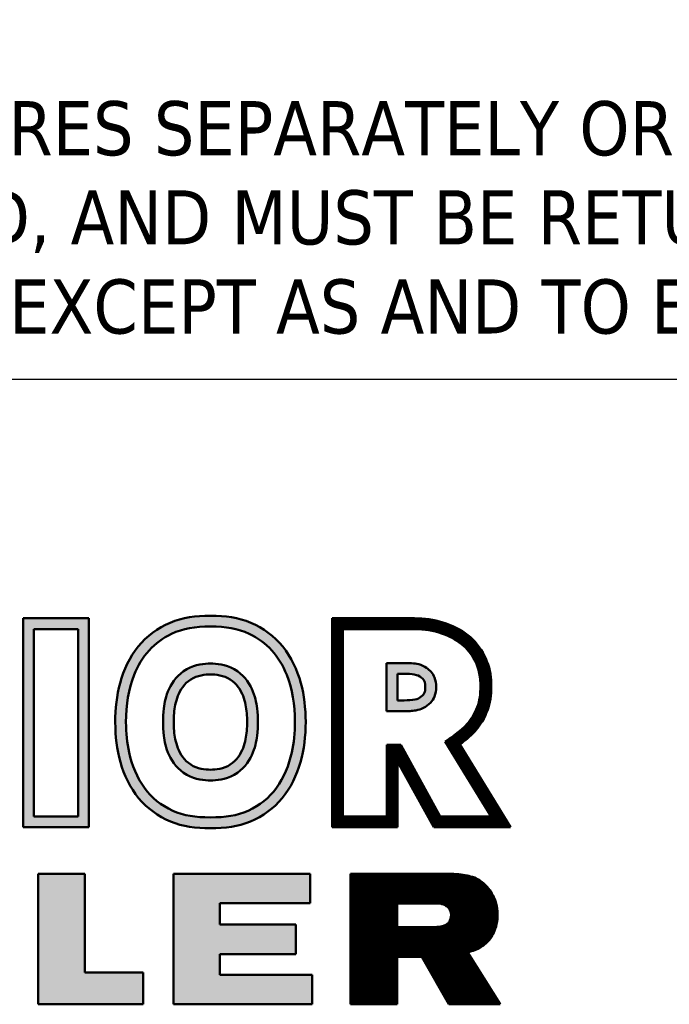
# Model space of a CAD drawing. Header units: inches. Extents: x 36 to 1719, y -84 to 1122.
# Tile 364 of 558: x 1439 to 1473, y 105 to 157. Entities that reach past the tile are written whole.
import ezdxf
from ezdxf.enums import TextEntityAlignment as Align

# ---------------------------------------------------------------- set-up
doc = ezdxf.new("R2010")
doc.units = ezdxf.units.IN
doc.header["$LTSCALE"] = 48
doc.header["$MEASUREMENT"] = 0
doc.layers.add('No Plot', color=7, linetype='Continuous', lineweight=25, plot=False)
doc.layers.add('Title (ANSI)', color=7, linetype='Continuous', lineweight=50)
doc.styles.add('Note Text (ANSI)', font='tahoma.ttf')
doc.styles.get("Standard").update_dxf_attribs({"font": 'arial.ttf'})
pattern_1 = [(45, (0, 0), (-3.0935921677e-05, 3.0935921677e-05), [])]

# ---------------------------------------------------------------- blocks, each defined once
blk = doc.blocks.new('Title Blocks SB TITLE-KS')
at = {"lineweight": 25}
h = blk.add_hatch(color=256, dxfattribs=at)
h.paths.add_polyline_path([(49.2707, 4.3705), (49.2707, 4.1626), (49.3195, 4.1626), (49.3195, 4.3705)], flags=0)
h.paths.add_polyline_path([(49.3314, 4.3824), (49.2587, 4.3824), (49.2587, 4.1507), (49.3314, 4.1507)])
h = blk.add_hatch(color=256, dxfattribs=at)
edge = h.paths.add_edge_path(flags=0)
edge.add_spline(control_points=[(49.4663, 4.1617), (49.4831, 4.1618), (49.4954, 4.1634), (49.5208, 4.1749), (49.5314, 4.1833), (49.5476, 4.2056), (49.5533, 4.2194), (49.5588, 4.2443), (49.5598, 4.2554), (49.5599, 4.2675)], knot_values=[-0.565129, -0.565129, -0.565129, -0.565129, -0.413896, -0.413896, -0.262663, -0.262663, -0.11143, -0.11143, 0, 0, 0, 0], degree=3, periodic=0)
edge.add_spline(control_points=[(49.5599, 4.2675), (49.5596, 4.287), (49.5571, 4.3038), (49.5427, 4.3402), (49.5285, 4.3561), (49.4964, 4.3713), (49.4834, 4.3731), (49.4663, 4.3734)], knot_values=[-0.565091, -0.565091, -0.565091, -0.565091, -0.387471, -0.387471, -0.156191, -0.156191, 0, 0, 0, 0], degree=3, periodic=0)
edge.add_spline(control_points=[(49.4663, 4.3734), (49.4491, 4.3731), (49.4361, 4.3713), (49.404, 4.3561), (49.3898, 4.3402), (49.3753, 4.3037), (49.3729, 4.2868), (49.3726, 4.2672)], knot_values=[-0.565962, -0.565962, -0.565962, -0.565962, -0.409772, -0.409772, -0.178401, -0.178401, 0, 0, 0, 0], degree=3, periodic=0)
edge.add_spline(control_points=[(49.3726, 4.2672), (49.3728, 4.2552), (49.3738, 4.2443), (49.3792, 4.2194), (49.3849, 4.2056), (49.4011, 4.1833), (49.4117, 4.1749), (49.4371, 4.1634), (49.4495, 4.1618), (49.4663, 4.1617)], knot_values=[-0.564258, -0.564258, -0.564258, -0.564258, -0.453694, -0.453694, -0.302463, -0.302463, -0.151231, -0.151231, 0, 0, 0, 0], degree=3, periodic=0)
edge = h.paths.add_edge_path()
edge.add_spline(control_points=[(49.5719, 4.2675), (49.5716, 4.2828), (49.5702, 4.2967), (49.5624, 4.3254), (49.5557, 4.3394), (49.537, 4.3627), (49.5248, 4.3716), (49.4971, 4.3834), (49.4829, 4.385), (49.4663, 4.3853)], knot_values=[0, 0, 0, 0, 0.133278, 0.133278, 0.277216, 0.277216, 0.421153, 0.421153, 0.565091, 0.565091, 0.565091, 0.565091], degree=3, periodic=0)
edge.add_spline(control_points=[(49.4663, 4.3853), (49.4496, 4.385), (49.4355, 4.3834), (49.4077, 4.3716), (49.3955, 4.3627), (49.3768, 4.3394), (49.3701, 4.3254), (49.3623, 4.2966), (49.3609, 4.2826), (49.3607, 4.2672)], knot_values=[0, 0, 0, 0, 0.14394, 0.14394, 0.287879, 0.287879, 0.431819, 0.431819, 0.565962, 0.565962, 0.565962, 0.565962], degree=3, periodic=0)
edge.add_spline(control_points=[(49.3607, 4.2672), (49.3609, 4.2514), (49.3625, 4.2372), (49.3706, 4.2083), (49.3773, 4.1945), (49.396, 4.1717), (49.4082, 4.163), (49.4358, 4.1514), (49.4497, 4.1499), (49.4663, 4.1497)], knot_values=[0, 0, 0, 0, 0.136876, 0.136876, 0.279336, 0.279336, 0.421797, 0.421797, 0.564258, 0.564258, 0.564258, 0.564258], degree=3, periodic=0)
edge.add_spline(control_points=[(49.4663, 4.1497), (49.4828, 4.1499), (49.4967, 4.1514), (49.5243, 4.163), (49.5365, 4.1717), (49.5552, 4.1945), (49.5619, 4.2083), (49.5701, 4.2372), (49.5716, 4.2516), (49.5719, 4.2675)], knot_values=[0, 0, 0, 0, 0.142463, 0.142463, 0.284925, 0.284925, 0.427388, 0.427388, 0.565129, 0.565129, 0.565129, 0.565129], degree=3, periodic=0)
h = blk.add_hatch(dxfattribs=at)
h.set_pattern_fill('ANSI31', color=256, scale=0.00035, style=0)
h.set_pattern_definition(pattern_1)
edge = h.paths.add_edge_path(flags=0)
edge.add_line((49.6877, 4.3704), (49.613, 4.3704))
edge.add_line((49.613, 4.3704), (49.613, 4.1626))
edge.add_line((49.613, 4.1626), (49.6618, 4.1626))
edge.add_line((49.6618, 4.1626), (49.6618, 4.2421))
edge.add_line((49.6618, 4.2421), (49.6772, 4.2421))
edge.add_line((49.6772, 4.2421), (49.7209, 4.1626))
edge.add_line((49.7209, 4.1626), (49.7775, 4.1626))
edge.add_line((49.7775, 4.1626), (49.7265, 4.2457))
edge.add_spline(control_points=[(49.7265, 4.2457), (49.7333, 4.2504), (49.7388, 4.2545), (49.7429, 4.258)], knot_values=[-0.701293, -0.701293, -0.701293, -0.701293, -0.650383, -0.650383, -0.650383, -0.650383], degree=3, periodic=0)
edge.add_spline(control_points=[(49.7429, 4.258), (49.7469, 4.2613), (49.7497, 4.264), (49.7566, 4.2724), (49.7606, 4.2796), (49.765, 4.2937), (49.7658, 4.302), (49.7651, 4.3211), (49.7626, 4.3299), (49.7499, 4.3521), (49.7364, 4.3615), (49.7093, 4.3697), (49.7004, 4.3706), (49.6877, 4.3704)], knot_values=[-0.650383, -0.650383, -0.650383, -0.650383, -0.601453, -0.601453, -0.510571, -0.510571, -0.419689, -0.419689, -0.301849, -0.301849, -0.111362, -0.111362, 0, 0, 0, 0], degree=3, periodic=0)
edge = h.paths.add_edge_path()
edge.add_line((49.6737, 4.1507), (49.6737, 4.2236))
edge.add_line((49.6737, 4.2236), (49.7138, 4.1507))
edge.add_line((49.7138, 4.1507), (49.7988, 4.1507))
edge.add_line((49.7988, 4.1507), (49.7425, 4.2425))
edge.add_spline(control_points=[(49.7425, 4.2425), (49.7455, 4.2447), (49.7482, 4.2468), (49.7506, 4.2488)], knot_values=[0.650383, 0.650383, 0.650383, 0.650383, 0.677218, 0.677218, 0.677218, 0.677218], degree=3, periodic=0)
edge.add_spline(control_points=[(49.7506, 4.2488), (49.7572, 4.2543), (49.7616, 4.2591), (49.7706, 4.2728), (49.7742, 4.2812), (49.7776, 4.2982), (49.7779, 4.3084), (49.775, 4.3362), (49.7646, 4.3547), (49.7403, 4.3717), (49.7303, 4.3761), (49.7096, 4.3818), (49.6998, 4.3825), (49.6879, 4.3824)], knot_values=[0, 0, 0, 0, 0.074157, 0.074157, 0.162849, 0.162849, 0.251541, 0.251541, 0.44626, 0.44626, 0.548321, 0.548321, 0.650383, 0.650383, 0.650383, 0.650383], degree=3, periodic=0)
edge.add_line((49.6879, 4.3824), (49.6011, 4.3824))
edge.add_line((49.6011, 4.3824), (49.6011, 4.1507))
edge.add_line((49.6011, 4.1507), (49.6737, 4.1507))
h = blk.add_hatch(color=256, dxfattribs=at)
edge = h.paths.add_edge_path(flags=0)
edge.add_spline(control_points=[(49.4662, 4.2146), (49.4718, 4.2147), (49.4811, 4.2156), (49.4952, 4.2248), (49.4999, 4.232), (49.5049, 4.2452), (49.506, 4.2514), (49.5068, 4.261), (49.5069, 4.2643), (49.5069, 4.2674)], knot_values=[-0.163293, -0.163293, -0.163293, -0.163293, -0.117361, -0.117361, -0.071429, -0.071429, -0.025497, -0.025497, 0, 0, 0, 0], degree=3, periodic=0)
edge.add_spline(control_points=[(49.5069, 4.2674), (49.5069, 4.2706), (49.5068, 4.2739), (49.506, 4.2835), (49.5049, 4.2897), (49.4999, 4.3029), (49.4952, 4.3101), (49.4811, 4.3192), (49.4718, 4.3202), (49.4663, 4.3203)], knot_values=[-0.163294, -0.163294, -0.163294, -0.163294, -0.137799, -0.137799, -0.091866, -0.091866, -0.045933, -0.045933, 0, 0, 0, 0], degree=3, periodic=0)
edge.add_spline(control_points=[(49.4663, 4.3203), (49.4607, 4.3202), (49.4514, 4.3192), (49.4373, 4.3101), (49.4327, 4.3029), (49.4276, 4.2897), (49.4265, 4.2835), (49.4257, 4.2739), (49.4256, 4.2706), (49.4256, 4.2675)], knot_values=[-0.163293, -0.163293, -0.163293, -0.163293, -0.117361, -0.117361, -0.071429, -0.071429, -0.025497, -0.025497, 0, 0, 0, 0], degree=3, periodic=0)
edge.add_spline(control_points=[(49.4256, 4.2675), (49.4256, 4.2643), (49.4257, 4.261), (49.4265, 4.2514), (49.4276, 4.2452), (49.4327, 4.232), (49.4373, 4.2248), (49.4514, 4.2156), (49.4607, 4.2147), (49.4662, 4.2146)], knot_values=[-0.163294, -0.163294, -0.163294, -0.163294, -0.137797, -0.137797, -0.091865, -0.091865, -0.045932, -0.045932, 0, 0, 0, 0], degree=3, periodic=0)
edge = h.paths.add_edge_path()
edge.add_spline(control_points=[(49.5188, 4.2675), (49.5188, 4.2719), (49.5187, 4.2772), (49.5171, 4.2892), (49.5158, 4.2961), (49.5084, 4.312), (49.5024, 4.3205), (49.4827, 4.3315), (49.4728, 4.3321), (49.4663, 4.3322)], knot_values=[0, 0, 0, 0, 0.034855, 0.034855, 0.077668, 0.077668, 0.120481, 0.120481, 0.163294, 0.163294, 0.163294, 0.163294], degree=3, periodic=0)
edge.add_spline(control_points=[(49.4663, 4.3322), (49.4597, 4.3321), (49.4498, 4.3315), (49.4302, 4.3205), (49.4241, 4.312), (49.4167, 4.2961), (49.4154, 4.2892), (49.4139, 4.2772), (49.4137, 4.2719), (49.4137, 4.2674)], knot_values=[0, 0, 0, 0, 0.042814, 0.042814, 0.085628, 0.085628, 0.128442, 0.128442, 0.163293, 0.163293, 0.163293, 0.163293], degree=3, periodic=0)
edge.add_spline(control_points=[(49.4137, 4.2674), (49.4137, 4.263), (49.4139, 4.2577), (49.4154, 4.2456), (49.4167, 4.2388), (49.4241, 4.2229), (49.4302, 4.2144), (49.4498, 4.2034), (49.4597, 4.2028), (49.4663, 4.2027)], knot_values=[0, 0, 0, 0, 0.034853, 0.034853, 0.077667, 0.077667, 0.12048, 0.12048, 0.163294, 0.163294, 0.163294, 0.163294], degree=3, periodic=0)
edge.add_spline(control_points=[(49.4663, 4.2027), (49.4728, 4.2028), (49.4827, 4.2034), (49.5024, 4.2144), (49.5084, 4.2229), (49.5158, 4.2388), (49.5171, 4.2456), (49.5187, 4.2577), (49.5188, 4.263), (49.5188, 4.2675)], knot_values=[0, 0, 0, 0, 0.042814, 0.042814, 0.085627, 0.085627, 0.128441, 0.128441, 0.163293, 0.163293, 0.163293, 0.163293], degree=3, periodic=0)
h = blk.add_hatch(color=256, dxfattribs=at)
edge = h.paths.add_edge_path(flags=0)
edge.add_line((49.6735, 4.2914), (49.6808, 4.2914))
edge.add_spline(control_points=[(49.6808, 4.2914), (49.6856, 4.2915), (49.6895, 4.2916), (49.6959, 4.293), (49.6979, 4.294), (49.7018, 4.2972), (49.7032, 4.299), (49.7043, 4.3026), (49.7046, 4.3063), (49.7038, 4.313), (49.7026, 4.3148), (49.6958, 4.3201), (49.6899, 4.3208), (49.6808, 4.3209)], knot_values=[-0.288872, -0.288872, -0.288872, -0.288872, -0.246765, -0.246765, -0.208681, -0.208681, -0.170597, -0.170597, -0.132513, -0.132513, -0.07892, -0.07892, 0, 0, 0, 0], degree=3, periodic=0)
edge.add_line((49.6808, 4.3209), (49.6735, 4.3209))
edge.add_line((49.6735, 4.3209), (49.6735, 4.2914))
edge = h.paths.add_edge_path()
edge.add_spline(control_points=[(49.6808, 4.2795), (49.6831, 4.2795), (49.6874, 4.2795), (49.6947, 4.2803), (49.7028, 4.2826), (49.7101, 4.2881), (49.7156, 4.2962), (49.7168, 4.3062), (49.7156, 4.3159), (49.7112, 4.3231), (49.7052, 4.3283), (49.6977, 4.3317), (49.689, 4.3327), (49.6836, 4.3328), (49.6808, 4.3328)], knot_values=[0, 0, 0, 0, 19.68907, 37.183159, 62.807968, 90.559754, 113.544659, 144.551319, 174.727619, 195.878946, 214.672315, 242.231464, 264.830431, 288.883455, 288.883455, 288.883455, 288.883455], degree=3, periodic=0)
edge.add_line((49.6808, 4.3328), (49.6615, 4.3328))
edge.add_line((49.6615, 4.3328), (49.6615, 4.2795))
edge.add_line((49.6615, 4.2795), (49.6808, 4.2795))
for points in [[(49.2752, 3.9545), (49.3918, 3.9545), (49.3918, 3.9897), (49.3269, 3.9897), (49.3269, 4.0992), (49.2752, 4.0992)], [(49.4765, 4.0666), (49.5768, 4.0666), (49.5768, 4.0992), (49.4252, 4.0992), (49.4252, 3.9545), (49.5789, 3.9545), (49.5789, 3.9873), (49.4765, 3.9873), (49.4765, 4.0102), (49.5608, 4.0102), (49.5608, 4.0431), (49.4765, 4.0431)]]:
    blk.add_hatch(color=256, dxfattribs=at).paths.add_polyline_path(points)
h = blk.add_hatch(dxfattribs=at)
h.set_pattern_fill('ANSI31', color=256, scale=0.00035, style=0)
h.set_pattern_definition(pattern_1)
edge = h.paths.add_edge_path(flags=0)
edge.add_line((49.716, 4.0664), (49.6732, 4.0664))
edge.add_line((49.6732, 4.0664), (49.6732, 4.04))
edge.add_line((49.6732, 4.04), (49.7119, 4.04))
edge.add_spline(control_points=[(49.7119, 4.04), (49.7138, 4.04), (49.717, 4.0401), (49.7213, 4.0405), (49.7248, 4.0414), (49.728, 4.0429), (49.731, 4.0455), (49.7325, 4.0491), (49.7329, 4.0522), (49.7329, 4.055), (49.7323, 4.0576), (49.7309, 4.0605), (49.7283, 4.0633), (49.7249, 4.065), (49.7216, 4.0661), (49.7188, 4.0663), (49.717, 4.0664), (49.716, 4.0664)], knot_values=[-150.108908, -150.108908, -150.108908, -150.108908, -133.537366, -122.67245, -113.788807, -102.684568, -92.642653, -80.34463, -70.169919, -65.554792, -56.886525, -47.066459, -38.434166, -24.523112, -15.037511, -8.804527, 0, 0, 0, 0], degree=3, periodic=0)
edge = h.paths.add_edge_path()
edge.add_spline(control_points=[(49.7512, 4.0123), (49.7527, 4.0126), (49.7566, 4.0134), (49.7626, 4.0158), (49.7689, 4.0197), (49.7744, 4.0244), (49.7789, 4.0307), (49.7826, 4.0388), (49.7846, 4.0481), (49.7846, 4.0586), (49.7826, 4.0683), (49.7786, 4.0773), (49.7729, 4.0853), (49.7657, 4.092), (49.7569, 4.0958), (49.7482, 4.0979), (49.7384, 4.0991), (49.7313, 4.0992), (49.7274, 4.0992)], knot_values=[0, 0, 0, 0, 12.543267, 34.657957, 54.650618, 75.574454, 96.777913, 119.998664, 151.951022, 177.349884, 209.288089, 236.020238, 261.633543, 293.227596, 318.911151, 342.295918, 370.126899, 403.20515, 403.20515, 403.20515, 403.20515], degree=3, periodic=0)
edge.add_line((49.7274, 4.0992), (49.6216, 4.0992))
edge.add_line((49.6216, 4.0992), (49.6216, 3.9545))
edge.add_line((49.6216, 3.9545), (49.6732, 3.9545))
edge.add_line((49.6732, 3.9545), (49.6732, 4.0072))
edge.add_line((49.6732, 4.0072), (49.7007, 4.0072))
edge.add_line((49.7007, 4.0072), (49.7303, 3.9545))
edge.add_line((49.7303, 3.9545), (49.7873, 3.9545))
edge.add_line((49.7873, 3.9545), (49.7512, 4.0123))
at = {"layer": 'No Plot', "color": 7, "linetype": 'Continuous', "lineweight": 25}
for p, q in [((49.2587, 4.3824), (49.3314, 4.3824)), ((49.2587, 4.1507), (49.2587, 4.3824)), ((49.3314, 4.3824), (49.3314, 4.1507)), ((49.6011, 4.1507), (49.6011, 4.3824)), ((49.6011, 4.3824), (49.6879, 4.3824)), ((49.2707, 4.3705), (49.3195, 4.3705)), ((49.2707, 4.1626), (49.2707, 4.3705)), ((49.3195, 4.3705), (49.3195, 4.1626)), ((49.613, 4.1626), (49.613, 4.3704)), ((49.613, 4.3704), (49.6877, 4.3704)), ((49.6615, 4.3328), (49.6615, 4.2795)), ((49.6615, 4.3328), (49.6808, 4.3328)), ((49.6735, 4.3209), (49.6735, 4.2914)), ((49.6735, 4.3209), (49.6808, 4.3209)), ((49.6735, 4.2914), (49.6808, 4.2914)), ((49.6615, 4.2795), (49.6808, 4.2795)), ((49.6772, 4.2421), (49.6618, 4.2421)), ((49.6618, 4.2421), (49.6618, 4.1626)), ((49.6772, 4.2421), (49.7209, 4.1626)), ((49.7265, 4.2457), (49.7775, 4.1626)), ((49.7425, 4.2425), (49.7988, 4.1507)), ((49.7138, 4.1507), (49.6737, 4.2236)), ((49.6737, 4.2236), (49.6737, 4.1507)), ((49.3195, 4.1626), (49.2707, 4.1626)), ((49.6618, 4.1626), (49.613, 4.1626)), ((49.7775, 4.1626), (49.7209, 4.1626)), ((49.3314, 4.1507), (49.2587, 4.1507)), ((49.6737, 4.1507), (49.6011, 4.1507)), ((49.7988, 4.1507), (49.7138, 4.1507)), ((49.2752, 4.0992), (49.2752, 3.9545)), ((49.3269, 4.0992), (49.2752, 4.0992)), ((49.3269, 3.9897), (49.3269, 4.0992)), ((49.4252, 4.0992), (49.4252, 3.9545)), ((49.5768, 4.0992), (49.4252, 4.0992)), ((49.5768, 4.0666), (49.5768, 4.0992)), ((49.6216, 3.9545), (49.6216, 4.0992)), ((49.6216, 4.0992), (49.7274, 4.0992)), ((49.4765, 4.0431), (49.4765, 4.0666)), ((49.4765, 4.0666), (49.5768, 4.0666)), ((49.6732, 4.0664), (49.6732, 4.04)), ((49.6732, 4.0664), (49.716, 4.0664)), ((49.5608, 4.0431), (49.4765, 4.0431)), ((49.5608, 4.0102), (49.5608, 4.0431)), ((49.6732, 4.04), (49.7119, 4.04)), ((49.4765, 3.9873), (49.4765, 4.0102)), ((49.4765, 4.0102), (49.5608, 4.0102)), ((49.6732, 4.0072), (49.6732, 3.9545)), ((49.7007, 4.0072), (49.6732, 4.0072)), ((49.7007, 4.0072), (49.7303, 3.9545)), ((49.7512, 4.0123), (49.7873, 3.9545)), ((49.3918, 3.9897), (49.3269, 3.9897)), ((49.3918, 3.9545), (49.3918, 3.9897)), ((49.5789, 3.9873), (49.4765, 3.9873)), ((49.5789, 3.9545), (49.5789, 3.9873)), ((49.2752, 3.9545), (49.3918, 3.9545)), ((49.4252, 3.9545), (49.5789, 3.9545)), ((49.6732, 3.9545), (49.6216, 3.9545)), ((49.7303, 3.9545), (49.7873, 3.9545))]:
    blk.add_line(p, q, dxfattribs=at)
for points, knots in [([(49.4663, 4.3853), (49.4496, 4.385), (49.4355, 4.3834), (49.4077, 4.3716), (49.3955, 4.3627), (49.3768, 4.3394), (49.3701, 4.3254), (49.3623, 4.2966), (49.3609, 4.2826), (49.3607, 4.2672)], [0, 0, 0, 0, 0.1439397, 0.1439397, 0.2878793, 0.2878793, 0.431819, 0.431819, 0.5659619, 0.5659619, 0.5659619, 0.5659619]), ([(49.4663, 4.3853), (49.4829, 4.385), (49.4971, 4.3834), (49.5248, 4.3716), (49.537, 4.3627), (49.5557, 4.3394), (49.5624, 4.3254), (49.5702, 4.2967), (49.5716, 4.2828), (49.5719, 4.2675)], [0, 0, 0, 0, 0.1439378, 0.1439378, 0.2878756, 0.2878756, 0.4318134, 0.4318134, 0.5650911, 0.5650911, 0.5650911, 0.5650911]), ([(49.6879, 4.3824), (49.6998, 4.3825), (49.7096, 4.3818), (49.7303, 4.3761), (49.7403, 4.3717), (49.7646, 4.3547), (49.775, 4.3362), (49.7779, 4.3084), (49.7776, 4.2982), (49.7742, 4.2812), (49.7706, 4.2728), (49.7616, 4.2591), (49.7572, 4.2543), (49.7506, 4.2488), (49.7482, 4.2468), (49.7455, 4.2447), (49.7425, 4.2425)], [0, 0, 0, 0, 0.1020614, 0.1020614, 0.2041229, 0.2041229, 0.3988419, 0.3988419, 0.487534, 0.487534, 0.5762262, 0.5762262, 0.6503828, 0.6503828, 0.6503828, 0.6772177, 0.6772177, 0.6772177, 0.6772177]), ([(49.4663, 4.3734), (49.4491, 4.3731), (49.4361, 4.3713), (49.404, 4.3561), (49.3898, 4.3402), (49.3753, 4.3037), (49.3729, 4.2868), (49.3726, 4.2672)], [0, 0, 0, 0, 0.1561895, 0.1561895, 0.3875612, 0.3875612, 0.5659619, 0.5659619, 0.5659619, 0.5659619]), ([(49.4663, 4.3734), (49.4834, 4.3731), (49.4964, 4.3713), (49.5285, 4.3561), (49.5427, 4.3402), (49.5571, 4.3038), (49.5596, 4.287), (49.5599, 4.2675)], [0, 0, 0, 0, 0.1561908, 0.1561908, 0.3874708, 0.3874708, 0.5650911, 0.5650911, 0.5650911, 0.5650911]), ([(49.6877, 4.3704), (49.7004, 4.3706), (49.7093, 4.3697), (49.7364, 4.3615), (49.7499, 4.3521), (49.7626, 4.3299), (49.7651, 4.3211), (49.7658, 4.302), (49.765, 4.2937), (49.7606, 4.2796), (49.7566, 4.2724), (49.7497, 4.264), (49.7469, 4.2613), (49.7429, 4.258), (49.7388, 4.2545), (49.7333, 4.2504), (49.7265, 4.2457)], [0, 0, 0, 0, 0.1113616, 0.1113616, 0.3018491, 0.3018491, 0.4196889, 0.4196889, 0.5105709, 0.5105709, 0.6014528, 0.6014528, 0.6503828, 0.6503828, 0.6503828, 0.7012931, 0.7012931, 0.7012931, 0.7012931]), ([(49.4663, 4.3322), (49.4597, 4.3321), (49.4498, 4.3315), (49.4302, 4.3205), (49.4241, 4.312), (49.4167, 4.2961), (49.4154, 4.2892), (49.4139, 4.2772), (49.4137, 4.2719), (49.4137, 4.2674)], [0, 0, 0, 0, 0.042814, 0.042814, 0.0856279, 0.0856279, 0.1284419, 0.1284419, 0.1632927, 0.1632927, 0.1632927, 0.1632927]), ([(49.4663, 4.3322), (49.4728, 4.3321), (49.4827, 4.3315), (49.5024, 4.3205), (49.5084, 4.312), (49.5158, 4.2961), (49.5171, 4.2892), (49.5187, 4.2772), (49.5188, 4.2719), (49.5188, 4.2675)], [0, 0, 0, 0, 0.0428132, 0.0428132, 0.0856263, 0.0856263, 0.1284395, 0.1284395, 0.1632945, 0.1632945, 0.1632945, 0.1632945]), ([(49.4663, 4.3203), (49.4607, 4.3202), (49.4514, 4.3192), (49.4373, 4.3101), (49.4327, 4.3029), (49.4276, 4.2897), (49.4265, 4.2835), (49.4257, 4.2739), (49.4256, 4.2706), (49.4256, 4.2675)], [0, 0, 0, 0, 0.0459318, 0.0459318, 0.0918635, 0.0918635, 0.1377953, 0.1377953, 0.1632927, 0.1632927, 0.1632927, 0.1632927]), ([(49.4663, 4.3203), (49.4718, 4.3202), (49.4811, 4.3192), (49.4952, 4.3101), (49.4999, 4.3029), (49.5049, 4.2897), (49.506, 4.2835), (49.5068, 4.2739), (49.5069, 4.2706), (49.5069, 4.2674)], [0, 0, 0, 0, 0.0459329, 0.0459329, 0.0918657, 0.0918657, 0.1377986, 0.1377986, 0.1632945, 0.1632945, 0.1632945, 0.1632945]), ([(49.6808, 4.3209), (49.6899, 4.3208), (49.6958, 4.3201), (49.7026, 4.3148), (49.7038, 4.313), (49.7046, 4.3063), (49.7043, 4.3026), (49.7032, 4.299), (49.7018, 4.2972), (49.6979, 4.294), (49.6959, 4.293), (49.6895, 4.2916), (49.6856, 4.2915), (49.6808, 4.2914)], [0, 0, 0, 0, 0.0789204, 0.0789204, 0.132513, 0.132513, 0.1705971, 0.1705971, 0.2086812, 0.2086812, 0.2467653, 0.2467653, 0.2888722, 0.2888722, 0.2888722, 0.2888722]), ([(49.4663, 4.1497), (49.4497, 4.1499), (49.4358, 4.1514), (49.4082, 4.163), (49.396, 4.1717), (49.3773, 4.1945), (49.3706, 4.2083), (49.3625, 4.2372), (49.3609, 4.2514), (49.3607, 4.2672)], [0, 0, 0, 0, 0.1424606, 0.1424606, 0.2849213, 0.2849213, 0.4273819, 0.4273819, 0.5642576, 0.5642576, 0.5642576, 0.5642576]), ([(49.4663, 4.1617), (49.4495, 4.1618), (49.4371, 4.1634), (49.4117, 4.1749), (49.4011, 4.1833), (49.3849, 4.2056), (49.3792, 4.2194), (49.3738, 4.2443), (49.3728, 4.2552), (49.3726, 4.2672)], [0, 0, 0, 0, 0.1512314, 0.1512314, 0.3024627, 0.3024627, 0.4536941, 0.4536941, 0.5642576, 0.5642576, 0.5642576, 0.5642576]), ([(49.4663, 4.2027), (49.4597, 4.2028), (49.4498, 4.2034), (49.4302, 4.2144), (49.4241, 4.2229), (49.4167, 4.2388), (49.4154, 4.2456), (49.4139, 4.2577), (49.4137, 4.263), (49.4137, 4.2674)], [0, 0, 0, 0, 0.0428135, 0.0428135, 0.085627, 0.085627, 0.1284405, 0.1284405, 0.1632937, 0.1632937, 0.1632937, 0.1632937]), ([(49.4662, 4.2146), (49.4607, 4.2147), (49.4514, 4.2156), (49.4373, 4.2248), (49.4327, 4.232), (49.4276, 4.2452), (49.4265, 4.2514), (49.4257, 4.261), (49.4256, 4.2643), (49.4256, 4.2675)], [0, 0, 0, 0, 0.0459324, 0.0459324, 0.0918648, 0.0918648, 0.1377972, 0.1377972, 0.1632937, 0.1632937, 0.1632937, 0.1632937]), ([(49.4662, 4.2146), (49.4718, 4.2147), (49.4811, 4.2156), (49.4952, 4.2248), (49.4999, 4.232), (49.5049, 4.2452), (49.506, 4.2514), (49.5068, 4.261), (49.5069, 4.2643), (49.5069, 4.2674)], [0, 0, 0, 0, 0.0459322, 0.0459322, 0.0918645, 0.0918645, 0.1377967, 0.1377967, 0.1632935, 0.1632935, 0.1632935, 0.1632935]), ([(49.4663, 4.1497), (49.4828, 4.1499), (49.4967, 4.1514), (49.5243, 4.163), (49.5365, 4.1717), (49.5552, 4.1945), (49.5619, 4.2083), (49.5701, 4.2372), (49.5716, 4.2516), (49.5719, 4.2675)], [0, 0, 0, 0, 0.1424626, 0.1424626, 0.2849251, 0.2849251, 0.4273877, 0.4273877, 0.565129, 0.565129, 0.565129, 0.565129]), ([(49.4663, 4.1617), (49.4831, 4.1618), (49.4954, 4.1634), (49.5208, 4.1749), (49.5314, 4.1833), (49.5476, 4.2056), (49.5533, 4.2194), (49.5588, 4.2443), (49.5598, 4.2554), (49.5599, 4.2675)], [0, 0, 0, 0, 0.1512331, 0.1512331, 0.3024663, 0.3024663, 0.4536994, 0.4536994, 0.565129, 0.565129, 0.565129, 0.565129]), ([(49.4663, 4.2027), (49.4728, 4.2028), (49.4827, 4.2034), (49.5024, 4.2144), (49.5084, 4.2229), (49.5158, 4.2388), (49.5171, 4.2456), (49.5187, 4.2577), (49.5188, 4.263), (49.5188, 4.2675)], [0, 0, 0, 0, 0.0428136, 0.0428136, 0.0856273, 0.0856273, 0.1284409, 0.1284409, 0.1632935, 0.1632935, 0.1632935, 0.1632935])]:
    blk.add_open_spline(points, degree=3, knots=knots, dxfattribs=at)
for points in [[(49.6808, 4.3328), (49.6892, 4.3326), (49.697, 4.3314), (49.7058, 4.3274), (49.7107, 4.323), (49.7146, 4.3167), (49.7163, 4.3063), (49.7145, 4.2956), (49.7101, 4.2889), (49.7023, 4.2831), (49.6938, 4.2804), (49.6877, 4.2797), (49.6808, 4.2795)], [(49.7274, 4.0992), (49.739, 4.0988), (49.7486, 4.0976), (49.7566, 4.0956), (49.7648, 4.0919), (49.7731, 4.0846), (49.7782, 4.0773), (49.7821, 4.0688), (49.7843, 4.0578), (49.7843, 4.0489), (49.782, 4.038), (49.7785, 4.0306), (49.7742, 4.0246), (49.7687, 4.0198), (49.7627, 4.0161), (49.7555, 4.0133), (49.7512, 4.0123)], [(49.716, 4.0664), (49.7191, 4.0663), (49.7212, 4.0661), (49.7244, 4.0651), (49.7287, 4.0628), (49.7307, 4.0605), (49.7323, 4.0575), (49.7329, 4.0545), (49.7329, 4.0529), (49.7324, 4.0494), (49.7306, 4.0455), (49.728, 4.0431), (49.7245, 4.0414), (49.7215, 4.0406), (49.7177, 4.0402), (49.7119, 4.04)]]:
    blk.add_spline(points, degree=3, dxfattribs=at)
at = {"layer": 'Title (ANSI)', "lineweight": 25}
blk.add_line((47.7839, 4.6475), (54.5339, 4.6475), dxfattribs=at)
blk.add_line((47.7839, 4.6475), (54.5339, 4.6475), dxfattribs=at)
at = {"layer": 'Title (ANSI)'}
for p, q in [((49.3314, 4.3824), (49.2587, 4.3824)), ((49.2587, 4.3824), (49.2587, 4.1507)), ((49.3314, 4.1507), (49.3314, 4.3824)), ((49.6879, 4.3824), (49.6011, 4.3824)), ((49.6011, 4.3824), (49.6011, 4.1507)), ((49.2707, 4.1626), (49.2707, 4.3705)), ((49.2707, 4.3705), (49.3195, 4.3705)), ((49.3195, 4.3705), (49.3195, 4.1626)), ((49.613, 4.1626), (49.613, 4.3704)), ((49.613, 4.3704), (49.6877, 4.3704)), ((49.6615, 4.2795), (49.6615, 4.3328)), ((49.6615, 4.3328), (49.6808, 4.3328)), ((49.6808, 4.3328), (49.6615, 4.3328)), ((49.6615, 4.3328), (49.6615, 4.2795)), ((49.6735, 4.2914), (49.6735, 4.3209)), ((49.6735, 4.3209), (49.6808, 4.3209)), ((49.6735, 4.2914), (49.6735, 4.3209)), ((49.6735, 4.3209), (49.6808, 4.3209)), ((49.6808, 4.2914), (49.6735, 4.2914)), ((49.6808, 4.2914), (49.6735, 4.2914)), ((49.6808, 4.2795), (49.6615, 4.2795)), ((49.6615, 4.2795), (49.6808, 4.2795)), ((49.6772, 4.2421), (49.6618, 4.2421)), ((49.6618, 4.2421), (49.6618, 4.1626)), ((49.7209, 4.1626), (49.6772, 4.2421)), ((49.7265, 4.2457), (49.7775, 4.1626)), ((49.7988, 4.1507), (49.7425, 4.2425)), ((49.6737, 4.1507), (49.6737, 4.2236)), ((49.6737, 4.2236), (49.7138, 4.1507)), ((49.3195, 4.1626), (49.2707, 4.1626)), ((49.6618, 4.1626), (49.613, 4.1626)), ((49.7775, 4.1626), (49.7209, 4.1626)), ((49.2587, 4.1507), (49.3314, 4.1507)), ((49.6011, 4.1507), (49.6737, 4.1507)), ((49.7138, 4.1507), (49.7988, 4.1507)), ((49.3269, 4.0992), (49.2752, 4.0992)), ((49.2752, 4.0992), (49.2752, 3.9545)), ((49.3269, 3.9897), (49.3269, 4.0992)), ((49.5768, 4.0992), (49.4252, 4.0992)), ((49.4252, 4.0992), (49.4252, 3.9545)), ((49.5768, 4.0666), (49.5768, 4.0992)), ((49.7274, 4.0992), (49.6216, 4.0992)), ((49.6216, 4.0992), (49.6216, 3.9545)), ((49.4765, 4.0666), (49.5768, 4.0666)), ((49.4765, 4.0431), (49.4765, 4.0666)), ((49.6732, 4.04), (49.6732, 4.0664)), ((49.6732, 4.0664), (49.716, 4.0664)), ((49.5608, 4.0431), (49.4765, 4.0431)), ((49.5608, 4.0102), (49.5608, 4.0431)), ((49.7119, 4.04), (49.6732, 4.04)), ((49.4765, 3.9873), (49.4765, 4.0102)), ((49.4765, 4.0102), (49.5608, 4.0102)), ((49.6732, 3.9545), (49.6732, 4.0072)), ((49.6732, 4.0072), (49.7007, 4.0072)), ((49.7007, 4.0072), (49.7303, 3.9545)), ((49.7873, 3.9545), (49.7512, 4.0123)), ((49.3918, 3.9897), (49.3269, 3.9897)), ((49.3918, 3.9545), (49.3918, 3.9897)), ((49.5789, 3.9873), (49.4765, 3.9873)), ((49.5789, 3.9545), (49.5789, 3.9873)), ((49.2752, 3.9545), (49.3918, 3.9545)), ((49.4252, 3.9545), (49.5789, 3.9545)), ((49.6216, 3.9545), (49.6732, 3.9545)), ((49.7303, 3.9545), (49.7873, 3.9545))]:
    blk.add_line(p, q, dxfattribs=at)
for points, knots in [([(49.4663, 4.3853), (49.4496, 4.385), (49.4355, 4.3834), (49.4077, 4.3716), (49.3955, 4.3627), (49.3768, 4.3394), (49.3701, 4.3254), (49.3623, 4.2966), (49.3609, 4.2826), (49.3607, 4.2672)], [0, 0, 0, 0, 0.1439397, 0.1439397, 0.2878793, 0.2878793, 0.431819, 0.431819, 0.5659619, 0.5659619, 0.5659619, 0.5659619]), ([(49.5719, 4.2675), (49.5716, 4.2828), (49.5702, 4.2967), (49.5624, 4.3254), (49.5557, 4.3394), (49.537, 4.3627), (49.5248, 4.3716), (49.4971, 4.3834), (49.4829, 4.385), (49.4663, 4.3853)], [0, 0, 0, 0, 0.1332777, 0.1332777, 0.2772155, 0.2772155, 0.4211533, 0.4211533, 0.5650911, 0.5650911, 0.5650911, 0.5650911]), ([(49.7506, 4.2488), (49.7572, 4.2543), (49.7616, 4.2591), (49.7706, 4.2728), (49.7742, 4.2812), (49.7776, 4.2982), (49.7779, 4.3084), (49.775, 4.3362), (49.7646, 4.3547), (49.7403, 4.3717), (49.7303, 4.3761), (49.7096, 4.3818), (49.6998, 4.3825), (49.6879, 4.3824)], [0, 0, 0, 0, 0.0741566, 0.0741566, 0.1628488, 0.1628488, 0.2515409, 0.2515409, 0.4462599, 0.4462599, 0.5483213, 0.5483213, 0.6503828, 0.6503828, 0.6503828, 0.6503828]), ([(49.3726, 4.2672), (49.3729, 4.2868), (49.3753, 4.3037), (49.3898, 4.3402), (49.404, 4.3561), (49.4361, 4.3713), (49.4491, 4.3731), (49.4663, 4.3734)], [0, 0, 0, 0, 0.1784007, 0.1784007, 0.4097724, 0.4097724, 0.5659619, 0.5659619, 0.5659619, 0.5659619]), ([(49.4663, 4.3734), (49.4834, 4.3731), (49.4964, 4.3713), (49.5285, 4.3561), (49.5427, 4.3402), (49.5571, 4.3038), (49.5596, 4.287), (49.5599, 4.2675)], [0, 0, 0, 0, 0.1561908, 0.1561908, 0.3874708, 0.3874708, 0.5650911, 0.5650911, 0.5650911, 0.5650911]), ([(49.6877, 4.3704), (49.7004, 4.3706), (49.7093, 4.3697), (49.7364, 4.3615), (49.7499, 4.3521), (49.7626, 4.3299), (49.7651, 4.3211), (49.7658, 4.302), (49.765, 4.2937), (49.7606, 4.2796), (49.7566, 4.2724), (49.7497, 4.264), (49.7469, 4.2613), (49.7429, 4.258)], [0, 0, 0, 0, 0.1113616, 0.1113616, 0.3018491, 0.3018491, 0.4196889, 0.4196889, 0.5105709, 0.5105709, 0.6014528, 0.6014528, 0.6503828, 0.6503828, 0.6503828, 0.6503828]), ([(49.4137, 4.2674), (49.4137, 4.2719), (49.4139, 4.2772), (49.4154, 4.2892), (49.4167, 4.2961), (49.4241, 4.312), (49.4302, 4.3205), (49.4498, 4.3315), (49.4597, 4.3321), (49.4663, 4.3322)], [0, 0, 0, 0, 0.0348508, 0.0348508, 0.0776648, 0.0776648, 0.1204787, 0.1204787, 0.1632927, 0.1632927, 0.1632927, 0.1632927]), ([(49.4663, 4.3322), (49.4597, 4.3321), (49.4498, 4.3315), (49.4302, 4.3205), (49.4241, 4.312), (49.4167, 4.2961), (49.4154, 4.2892), (49.4139, 4.2772), (49.4137, 4.2719), (49.4137, 4.2674)], [0, 0, 0, 0, 0.042814, 0.042814, 0.0856279, 0.0856279, 0.1284419, 0.1284419, 0.1632927, 0.1632927, 0.1632927, 0.1632927]), ([(49.5188, 4.2675), (49.5188, 4.2719), (49.5187, 4.2772), (49.5171, 4.2892), (49.5158, 4.2961), (49.5084, 4.312), (49.5024, 4.3205), (49.4827, 4.3315), (49.4728, 4.3321), (49.4663, 4.3322)], [0, 0, 0, 0, 0.034855, 0.034855, 0.0776681, 0.0776681, 0.1204813, 0.1204813, 0.1632945, 0.1632945, 0.1632945, 0.1632945]), ([(49.5188, 4.2675), (49.5188, 4.2719), (49.5187, 4.2772), (49.5171, 4.2892), (49.5158, 4.2961), (49.5084, 4.312), (49.5024, 4.3205), (49.4827, 4.3315), (49.4728, 4.3321), (49.4663, 4.3322)], [0, 0, 0, 0, 0.034855, 0.034855, 0.0776681, 0.0776681, 0.1204813, 0.1204813, 0.1632945, 0.1632945, 0.1632945, 0.1632945]), ([(49.6808, 4.3328), (49.6836, 4.3328), (49.689, 4.3327), (49.6977, 4.3317), (49.7052, 4.3283), (49.7112, 4.3231), (49.7156, 4.3159), (49.7168, 4.3062), (49.7156, 4.2962), (49.7101, 4.2881), (49.7028, 4.2826), (49.6947, 4.2803), (49.6874, 4.2795), (49.6831, 4.2795), (49.6808, 4.2795)], [0, 0, 0, 0, 24.053024, 46.651991, 74.211139, 93.004509, 114.155836, 144.332136, 175.338796, 198.323701, 226.075487, 251.700296, 269.194385, 288.883455, 288.883455, 288.883455, 288.883455]), ([(49.6808, 4.2795), (49.6831, 4.2795), (49.6874, 4.2795), (49.6947, 4.2803), (49.7028, 4.2826), (49.7101, 4.2881), (49.7156, 4.2962), (49.7168, 4.3062), (49.7156, 4.3159), (49.7112, 4.3231), (49.7052, 4.3283), (49.6977, 4.3317), (49.689, 4.3327), (49.6836, 4.3328), (49.6808, 4.3328)], [0, 0, 0, 0, 19.68907, 37.183159, 62.807968, 90.559754, 113.544659, 144.551319, 174.727619, 195.878946, 214.672315, 242.231464, 264.830431, 288.883455, 288.883455, 288.883455, 288.883455]), ([(49.4256, 4.2675), (49.4256, 4.2706), (49.4257, 4.2739), (49.4265, 4.2835), (49.4276, 4.2897), (49.4327, 4.3029), (49.4373, 4.3101), (49.4514, 4.3192), (49.4607, 4.3202), (49.4663, 4.3203)], [0, 0, 0, 0, 0.0254974, 0.0254974, 0.0714292, 0.0714292, 0.1173609, 0.1173609, 0.1632927, 0.1632927, 0.1632927, 0.1632927]), ([(49.4256, 4.2675), (49.4256, 4.2706), (49.4257, 4.2739), (49.4265, 4.2835), (49.4276, 4.2897), (49.4327, 4.3029), (49.4373, 4.3101), (49.4514, 4.3192), (49.4607, 4.3202), (49.4663, 4.3203)], [0, 0, 0, 0, 0.0254974, 0.0254974, 0.0714292, 0.0714292, 0.1173609, 0.1173609, 0.1632927, 0.1632927, 0.1632927, 0.1632927]), ([(49.5069, 4.2674), (49.5069, 4.2706), (49.5068, 4.2739), (49.506, 4.2835), (49.5049, 4.2897), (49.4999, 4.3029), (49.4952, 4.3101), (49.4811, 4.3192), (49.4718, 4.3202), (49.4663, 4.3203)], [0, 0, 0, 0, 0.0254959, 0.0254959, 0.0714288, 0.0714288, 0.1173616, 0.1173616, 0.1632945, 0.1632945, 0.1632945, 0.1632945]), ([(49.5069, 4.2674), (49.5069, 4.2706), (49.5068, 4.2739), (49.506, 4.2835), (49.5049, 4.2897), (49.4999, 4.3029), (49.4952, 4.3101), (49.4811, 4.3192), (49.4718, 4.3202), (49.4663, 4.3203)], [0, 0, 0, 0, 0.0254959, 0.0254959, 0.0714288, 0.0714288, 0.1173616, 0.1173616, 0.1632945, 0.1632945, 0.1632945, 0.1632945]), ([(49.6808, 4.3209), (49.6899, 4.3208), (49.6958, 4.3201), (49.7026, 4.3148), (49.7038, 4.313), (49.7046, 4.3063), (49.7043, 4.3026), (49.7032, 4.299), (49.7018, 4.2972), (49.6979, 4.294), (49.6959, 4.293), (49.6895, 4.2916), (49.6856, 4.2915), (49.6808, 4.2914)], [0, 0, 0, 0, 0.0789204, 0.0789204, 0.132513, 0.132513, 0.1705971, 0.1705971, 0.2086812, 0.2086812, 0.2467653, 0.2467653, 0.2888722, 0.2888722, 0.2888722, 0.2888722]), ([(49.6808, 4.3209), (49.6899, 4.3208), (49.6958, 4.3201), (49.7026, 4.3148), (49.7038, 4.313), (49.7046, 4.3063), (49.7043, 4.3026), (49.7032, 4.299), (49.7018, 4.2972), (49.6979, 4.294), (49.6959, 4.293), (49.6895, 4.2916), (49.6856, 4.2915), (49.6808, 4.2914)], [0, 0, 0, 0, 0.0789204, 0.0789204, 0.132513, 0.132513, 0.1705971, 0.1705971, 0.2086812, 0.2086812, 0.2467653, 0.2467653, 0.2888722, 0.2888722, 0.2888722, 0.2888722]), ([(49.3607, 4.2672), (49.3609, 4.2514), (49.3625, 4.2372), (49.3706, 4.2083), (49.3773, 4.1945), (49.396, 4.1717), (49.4082, 4.163), (49.4358, 4.1514), (49.4497, 4.1499), (49.4663, 4.1497)], [0, 0, 0, 0, 0.1368757, 0.1368757, 0.2793364, 0.2793364, 0.421797, 0.421797, 0.5642576, 0.5642576, 0.5642576, 0.5642576]), ([(49.4663, 4.1617), (49.4495, 4.1618), (49.4371, 4.1634), (49.4117, 4.1749), (49.4011, 4.1833), (49.3849, 4.2056), (49.3792, 4.2194), (49.3738, 4.2443), (49.3728, 4.2552), (49.3726, 4.2672)], [0, 0, 0, 0, 0.1512314, 0.1512314, 0.3024627, 0.3024627, 0.4536941, 0.4536941, 0.5642576, 0.5642576, 0.5642576, 0.5642576]), ([(49.4663, 4.2027), (49.4597, 4.2028), (49.4498, 4.2034), (49.4302, 4.2144), (49.4241, 4.2229), (49.4167, 4.2388), (49.4154, 4.2456), (49.4139, 4.2577), (49.4137, 4.263), (49.4137, 4.2674)], [0, 0, 0, 0, 0.0428135, 0.0428135, 0.085627, 0.085627, 0.1284405, 0.1284405, 0.1632937, 0.1632937, 0.1632937, 0.1632937]), ([(49.4137, 4.2674), (49.4137, 4.263), (49.4139, 4.2577), (49.4154, 4.2456), (49.4167, 4.2388), (49.4241, 4.2229), (49.4302, 4.2144), (49.4498, 4.2034), (49.4597, 4.2028), (49.4663, 4.2027)], [0, 0, 0, 0, 0.0348532, 0.0348532, 0.0776667, 0.0776667, 0.1204802, 0.1204802, 0.1632937, 0.1632937, 0.1632937, 0.1632937]), ([(49.4662, 4.2146), (49.4607, 4.2147), (49.4514, 4.2156), (49.4373, 4.2248), (49.4327, 4.232), (49.4276, 4.2452), (49.4265, 4.2514), (49.4257, 4.261), (49.4256, 4.2643), (49.4256, 4.2675)], [0, 0, 0, 0, 0.0459324, 0.0459324, 0.0918648, 0.0918648, 0.1377972, 0.1377972, 0.1632937, 0.1632937, 0.1632937, 0.1632937]), ([(49.4662, 4.2146), (49.4607, 4.2147), (49.4514, 4.2156), (49.4373, 4.2248), (49.4327, 4.232), (49.4276, 4.2452), (49.4265, 4.2514), (49.4257, 4.261), (49.4256, 4.2643), (49.4256, 4.2675)], [0, 0, 0, 0, 0.0459324, 0.0459324, 0.0918648, 0.0918648, 0.1377972, 0.1377972, 0.1632937, 0.1632937, 0.1632937, 0.1632937]), ([(49.5069, 4.2674), (49.5069, 4.2643), (49.5068, 4.261), (49.506, 4.2514), (49.5049, 4.2452), (49.4999, 4.232), (49.4952, 4.2248), (49.4811, 4.2156), (49.4718, 4.2147), (49.4662, 4.2146)], [0, 0, 0, 0, 0.0254968, 0.0254968, 0.071429, 0.071429, 0.1173612, 0.1173612, 0.1632935, 0.1632935, 0.1632935, 0.1632935]), ([(49.5069, 4.2674), (49.5069, 4.2643), (49.5068, 4.261), (49.506, 4.2514), (49.5049, 4.2452), (49.4999, 4.232), (49.4952, 4.2248), (49.4811, 4.2156), (49.4718, 4.2147), (49.4662, 4.2146)], [0, 0, 0, 0, 0.0254968, 0.0254968, 0.071429, 0.071429, 0.1173612, 0.1173612, 0.1632935, 0.1632935, 0.1632935, 0.1632935]), ([(49.4663, 4.1497), (49.4828, 4.1499), (49.4967, 4.1514), (49.5243, 4.163), (49.5365, 4.1717), (49.5552, 4.1945), (49.5619, 4.2083), (49.5701, 4.2372), (49.5716, 4.2516), (49.5719, 4.2675)], [0, 0, 0, 0, 0.1424626, 0.1424626, 0.2849251, 0.2849251, 0.4273877, 0.4273877, 0.565129, 0.565129, 0.565129, 0.565129]), ([(49.5599, 4.2675), (49.5598, 4.2554), (49.5588, 4.2443), (49.5533, 4.2194), (49.5476, 4.2056), (49.5314, 4.1833), (49.5208, 4.1749), (49.4954, 4.1634), (49.4831, 4.1618), (49.4663, 4.1617)], [0, 0, 0, 0, 0.1114296, 0.1114296, 0.2626627, 0.2626627, 0.4138958, 0.4138958, 0.565129, 0.565129, 0.565129, 0.565129]), ([(49.5188, 4.2675), (49.5188, 4.263), (49.5187, 4.2577), (49.5171, 4.2456), (49.5158, 4.2388), (49.5084, 4.2229), (49.5024, 4.2144), (49.4827, 4.2034), (49.4728, 4.2028), (49.4663, 4.2027)], [0, 0, 0, 0, 0.0348526, 0.0348526, 0.0776662, 0.0776662, 0.1204798, 0.1204798, 0.1632935, 0.1632935, 0.1632935, 0.1632935]), ([(49.4663, 4.2027), (49.4728, 4.2028), (49.4827, 4.2034), (49.5024, 4.2144), (49.5084, 4.2229), (49.5158, 4.2388), (49.5171, 4.2456), (49.5187, 4.2577), (49.5188, 4.263), (49.5188, 4.2675)], [0, 0, 0, 0, 0.0428136, 0.0428136, 0.0856273, 0.0856273, 0.1284409, 0.1284409, 0.1632935, 0.1632935, 0.1632935, 0.1632935]), ([(49.7512, 4.0123), (49.7527, 4.0126), (49.7566, 4.0134), (49.7626, 4.0158), (49.7689, 4.0197), (49.7744, 4.0244), (49.7789, 4.0307), (49.7826, 4.0388), (49.7846, 4.0481), (49.7846, 4.0586), (49.7826, 4.0683), (49.7786, 4.0773), (49.7729, 4.0853), (49.7657, 4.092), (49.7569, 4.0958), (49.7482, 4.0979), (49.7384, 4.0991), (49.7313, 4.0992), (49.7274, 4.0992)], [0, 0, 0, 0, 12.543267, 34.657957, 54.650618, 75.574454, 96.777913, 119.998664, 151.951022, 177.349884, 209.288089, 236.020238, 261.633543, 293.227596, 318.911151, 342.295918, 370.126899, 403.20515, 403.20515, 403.20515, 403.20515]), ([(49.716, 4.0664), (49.717, 4.0664), (49.7188, 4.0663), (49.7216, 4.0661), (49.7249, 4.065), (49.7283, 4.0633), (49.7309, 4.0605), (49.7323, 4.0576), (49.7329, 4.055), (49.7329, 4.0522), (49.7325, 4.0491), (49.731, 4.0455), (49.728, 4.0429), (49.7248, 4.0414), (49.7213, 4.0405), (49.717, 4.0401), (49.7138, 4.04), (49.7119, 4.04)], [0, 0, 0, 0, 8.804527, 15.037511, 24.523112, 38.434166, 47.066459, 56.886525, 65.554792, 70.169919, 80.34463, 92.642653, 102.684568, 113.788807, 122.67245, 133.537366, 150.108908, 150.108908, 150.108908, 150.108908])]:
    blk.add_open_spline(points, degree=3, knots=knots, dxfattribs=at)
for points in [[(49.7429, 4.258), (49.7388, 4.2545), (49.7333, 4.2504), (49.7265, 4.2457)], [(49.7425, 4.2425), (49.7455, 4.2447), (49.7482, 4.2468), (49.7506, 4.2488)]]:
    blk.add_open_spline(points, degree=3, dxfattribs=at)
at = {"layer": 'Title (ANSI)', "insert": (47.8139, 4.6886), "char_height": 0.06, "width": 6.700989, "attachment_point": 7, "line_spacing_factor": 0.987884, "style": 'Note Text (ANSI)'}
blk.add_mtext('\\fTahoma|b0|i0;{\\H0.0600;NOTICE: THIS DRAWING AND ALL FEATURES SEPARATELY OR COLLECTIVELY DISCLOSED THEREBY OR EMBODIED THEREIN ARE THE PROPERTY OF SUPERIOR BOILER, LLC. THE DRAWING SHALL NOT BE REPRODUCED OR COPIED, AND MUST BE RETURNED IMMEDIATELY UPON REQUEST. NO INFORMATION EMBODIED THEREIN SHALL BE COMMUNICATED, DISCLOSED, OR USED IN ANY MANNER, IN WHOLE OR IN PART EXCEPT AS AND TO EXTEND PREVIOUSLY EXPRESSLY AUTHORIZED IN WRITING BY THE COMPANY.}', dxfattribs=at)
at = {"layer": 'Title (ANSI)', "lineweight": 30, "flags": 63}
for tag, p in [('REV._1_#', (41.2839, 4.3662)), ('REV_#1_DATE', (46.0339, 4.3662)), ('REV_#1_DRAWN', (46.5339, 4.3662)), ('REV_#1_APPR', (47.0339, 4.3662)), ('REV_#1_P.M.', (47.5339, 4.3662)), ('REV._2__#', (41.2839, 4.1787)), ('REV_#2_DATE', (46.0339, 4.1787)), ('REV_#2_DRAWN', (46.5339, 4.1787)), ('REV_#2_APPR', (47.0339, 4.1787)), ('REV_#2_P.M.', (47.5339, 4.1787)), ('REV._3_#', (41.2839, 3.9912)), ('REV_#3_DATE', (46.0339, 3.9912)), ('REV_#3_DRAWN', (46.5339, 3.9912)), ('REV_#3_APPR', (47.0339, 3.9912)), ('REV_#3_P.M.', (47.5339, 3.9912)), ('REV._4_#', (41.2839, 3.8037)), ('REV_#4_DATE', (46.0339, 3.8037)), ('REV_#4_DRAWN', (46.5339, 3.8037)), ('REV_#4_APPR', (47.0339, 3.8037)), ('REV_#4_P.M.', (47.5339, 3.8037)), ('REV._5_#', (41.2839, 3.6162)), ('REV_#5_DATE', (46.0339, 3.6162)), ('REV_#5_DRAWN', (46.5339, 3.6162)), ('REV_#5_APPR', (47.0339, 3.6162)), ('REV_#5_P.M.', (47.5339, 3.6162)), ('REV._6_#', (41.2839, 3.4287)), ('REV_#6_DATE', (46.0339, 3.4287)), ('REV_#6_DRAWN', (46.5339, 3.4287)), ('REV_#6_APPR', (47.0339, 3.4287)), ('REV_#6_P.M.', (47.5339, 3.4287))]:
    blk.add_attdef(tag, text='', height=0.08, dxfattribs=at).set_placement(p, align=Align.MIDDLE_CENTER)
for tag, p in [('REVISION_#1_DESCRIPTION', (41.5639, 4.3662)), ('REVISION_#2_DESCRIPTION', (41.5639, 4.1787)), ('REVISION_#3_DESCRIPTION', (41.5639, 3.9912)), ('REVISION_#4_DESCRIPTION', (41.5639, 3.8037)), ('REVISION_#5_DESCRIPTION', (41.5639, 3.6162)), ('REVISION_#6_DESCRIPTION', (41.5639, 3.4287))]:
    blk.add_attdef(tag, text='', height=0.08, dxfattribs=at).set_placement(p, align=Align.MIDDLE_LEFT)
for tag, height, p in [('DRAWING_NAME', 0.125, (51.9089, 3.68)), ('DRAWING_REV_#', 0.188, (54.2839, 2.7925))]:
    blk.add_attdef(tag, text='', height=height, dxfattribs=at).set_placement(p, align=Align.TOP_CENTER)
for tag, height, p in [('SCALE', 0.1, (53.1889, 2.8675)), ('CONTRACTOR', 0.125, (49.3139, 3.2425)), ('PROJECT', 0.125, (51.9389, 3.2425)), ('DRAWN_BY_DATE', 0.1, (49.3139, 2.555)), ('DRAWN_BY_INITIAL', 0.1, (49.3139, 2.8675)), ('MODEL_NUMBER', 0.1, (51.9389, 2.8675)), ('APPROVED_BY_INITIAL', 0.1, (50.1889, 2.8675)), ('PROJECT_MANAGER_INITIAL', 0.1, (51.0639, 2.8675)), ('APPROVED_BY_DATE', 0.1, (50.1889, 2.555)), ('PROJECT_MANAGER_DATE', 0.1, (51.0639, 2.555)), ('DRAWING_NUMBER', 0.1, (51.9389, 2.555)), ('SIZE', 0.1, (53.1889, 2.555))]:
    blk.add_attdef(tag, text='', height=height, dxfattribs=at).set_placement(p, align=Align.TOP_LEFT)

msp = doc.modelspace()

# ---------------------------------------------------------------- block references
at = {"xscale": 48, "yscale": 48, "zscale": 48}
msp.add_blockref('Title Blocks SB TITLE-KS', (-925.62861, -85.07969), dxfattribs=at)

doc.saveas('drawing.dxf')
